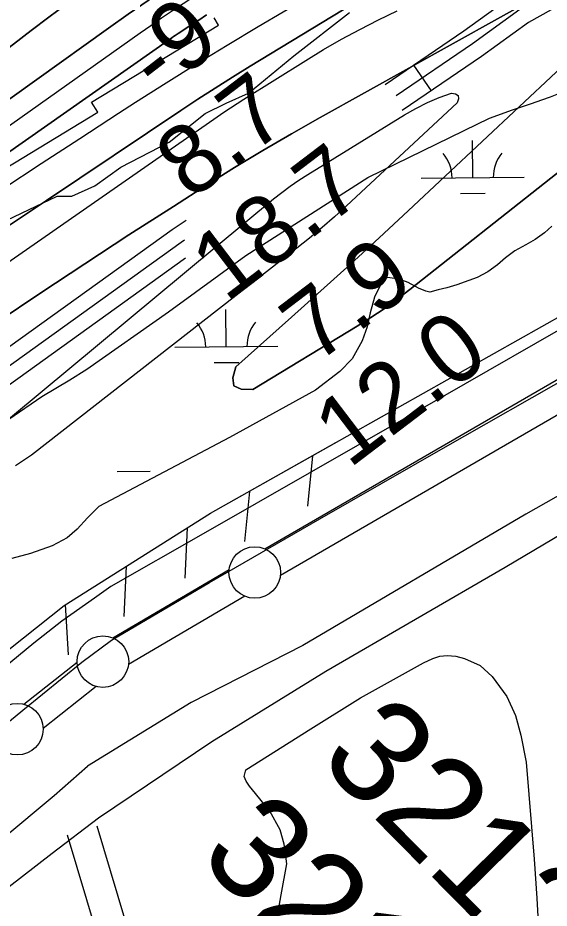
# Model space of a CAD drawing. Extents: x 3598634 to 3636690, y 517270 to 542944.
# Drawn here: x 3610773 to 3611288, y 530960 to 531824 of the extents above; entities that cross this region are included whole.
import ezdxf

# ---------------------------------------------------------------- set-up
doc = ezdxf.new("R2010")
doc.units = 0
for name, color, linetype in [('V-FLOD-BASE', 7, 'Continuous'), ('V-LEVE-TOET', 7, 'Continuous'), ('V-RIVR-EDGE', 7, 'Continuous'), ('V-RIVR-RANG', 7, 'Continuous'), ('V-ROAD-CNTR', 7, 'Continuous'), ('V-RRAP-FSHR', 7, 'Continuous'), ('V-RRAP-RVMT', 7, 'Continuous'), ('V-SITE-VEGE', 7, 'Continuous'), ('V-SURV-IDEN', 7, 'Continuous'), ('V-SURV-LINE', 7, 'Continuous'), ('V-TOPO-DPTH', 7, 'Continuous'), ('V-TOPO-MINR', 7, 'Continuous'), ('V-TOPO-WATR', 7, 'Continuous'), ('V-WETL-SWMP', 7, 'Continuous')]:
    doc.layers.add(name, color=color, linetype=linetype)

msp = doc.modelspace()

# ---------------------------------------------------------------- linework, layer by layer
at = {"layer": 'V-FLOD-BASE'}
for points in [[(3610834.89, 531198.64), (3610863.7, 531220.04), (3610958.46, 531275.82), (3611065.69, 531337.52), (3611185.1, 531406.17), (3611313.67, 531479.19), (3611437.4, 531552.19), (3611563.93, 531624.95), (3611692.74, 531700.27), (3611715.1, 531712.87), (3611738.72, 531727.77), (3611772.25, 531749.85), (3611809.58, 531773.74), (3611831.66, 531791.69)], [(3610548.68, 530963.35), (3610632.45, 531032.76), (3610777.65, 531152.13), (3610834.89, 531198.64)]]:
    msp.add_lwpolyline(points, dxfattribs=at)
at = {"layer": 'V-LEVE-TOET'}
for points in [[(3611859.96, 531889.43), (3611820.98, 531838.02), (3611808.82, 531823.69), (3611800.69, 531817.78), (3611728.04, 531772.56), (3611617.28, 531706.25), (3611501.17, 531637.88), (3611340.85, 531545.58), (3611162.49, 531443.51), (3610952.62, 531323.19), (3610862.81, 531271.96), (3610846.91, 531260.58)], [(3611848, 531692.41), (3611778.26, 531638.34), (3611629.04, 531546.19), (3611472.16, 531459.34), (3611265.54, 531342.21), (3611049.04, 531214.84)], [(3610846.91, 531260.58), (3610815.51, 531238.39), (3610788.28, 531216.87), (3610733.83, 531172.45), (3610692.64, 531137.05), (3610643.09, 531100.98), (3610610.28, 531075.3), (3610583.06, 531052.4), (3610554.43, 531028.1), (3610532.8, 531012.14), (3610518.84, 531003.82), (3610502.12, 531001.09), (3610493.06, 530999.72), (3610486.09, 530996.95), (3610482.59, 530990.7), (3610479.78, 530982.35), (3610479.7, 530981.06), (3610479.05, 530971.21), (3610478.35, 530969.12), (3610474.84, 530960.77), (3610470.65, 530955.91), (3610454.6, 530943.42), (3610385.49, 530889.98), (3610330.34, 530844.18)], [(3611049.04, 531214.84), (3610940.72, 531159.35), (3610840.18, 531097.63)], [(3610322.2, 530676.35), (3610362.7, 530711.06), (3610415.06, 530754.79), (3610474.38, 530799.19), (3610549.78, 530860.96), (3610588.87, 530892.19), (3610620.28, 530917.18), (3610653.09, 530943.55), (3610671.23, 530956.03), (3610686.59, 530967.13), (3610694.76, 530974.83), (3610699.85, 530979.63), (3610718.01, 530995.6), (3610757.1, 531026.83), (3610808.06, 531069.17), (3610840.18, 531097.63)]]:
    msp.add_lwpolyline(points, dxfattribs=at)
at = {"layer": 'V-RIVR-EDGE'}
msp.add_lwpolyline([(3610706.77, 531601.15), (3610810.75, 531650.72), (3610825.16, 531650.68), (3610847.4, 531660.83), (3610872.65, 531678.78), (3610919.54, 531703.28), (3610954.43, 531730.8), (3610974.86, 531740.96), (3610996.5, 531750.51), (3611040.41, 531787.02), (3611094.55, 531828.91)], dxfattribs=at)
at = {"layer": 'V-ROAD-CNTR'}
msp.add_line((3611173.85, 531753.07), (3611156.95, 531777.86), dxfattribs=at)
for points in [[(3611639.26, 532044.72), (3611465.26, 531960.88), (3611365.55, 531906.22), (3611297.79, 531870.6), (3611251.62, 531844.59), (3611205.21, 531810.76), (3611128.91, 531758.75)], [(3611645.77, 532031.21), (3611472.13, 531947.54), (3611372.64, 531893.01), (3611304.96, 531857.42), (3611259.74, 531831.96), (3611213.86, 531798.5), (3611139.66, 531747.92)], [(3611652.29, 532017.7), (3611478.99, 531934.2), (3611379.74, 531879.79), (3611312.13, 531844.25), (3611267.87, 531819.32), (3611222.5, 531786.24), (3611145.61, 531733.82)], [(3610935.91, 531627.19), (3610922.42, 531617.98), (3610712.95, 531467.63), (3610533.44, 531355.99), (3610454.18, 531302.84), (3610412.28, 531265.38), (3610381.45, 531212.37), (3610369.89, 531167.33), (3610370.75, 531139.36), (3610379.87, 531100.45), (3610404.58, 531046.99), (3610445.32, 531007.41), (3610478.27, 530980.1), (3610521.21, 530961.18), (3610527.36, 530960.65)], [(3610934.49, 531608.06), (3610931.01, 531605.69), (3610721.3, 531455.15), (3610541.58, 531343.39), (3610463.4, 531290.96), (3610424.05, 531255.79), (3610395.47, 531206.63), (3610384.95, 531165.66), (3610385.69, 531141.32), (3610394.12, 531105.36), (3610417.03, 531055.81), (3610455.35, 531018.58), (3610486.23, 530992.98), (3610524.98, 530975.91), (3610564.41, 530972.55), (3610640.56, 530977.14), (3610681.26, 530985.27), (3610713.44, 530982.85), (3610740.84, 530969.54)], [(3610935.47, 531590.42), (3610729.64, 531442.68), (3610549.72, 531330.78), (3610472.62, 531279.08), (3610435.82, 531246.19), (3610409.48, 531200.88), (3610400.01, 531164), (3610400.64, 531143.28), (3610408.38, 531110.27), (3610429.48, 531064.63), (3610465.38, 531029.75), (3610494.2, 531005.87), (3610528.74, 530990.64), (3610560.69, 530987.92)], [(3610422.26, 530711.54), (3610568.31, 530821.76), (3610703.5, 530933.95), (3610805.95, 531013.22), (3610850.81, 531047.38), (3610960.94, 531121.5), (3611071.31, 531189.66), (3611245.24, 531290.74), (3611401.86, 531383.42), (3611502.59, 531443.97), (3611609.16, 531501.78), (3611711.13, 531562.38)], [(3611111.18, 530139.28), (3611095.36, 530195.16), (3611019.21, 530470.66), (3610969.87, 530636.91), (3610916.31, 530816.28), (3610849.52, 531039.36)], [(3611079.62, 530140.65), (3611066.47, 530187.08), (3610990.37, 530462.4), (3610941.12, 530628.35), (3610887.56, 530807.68), (3610820.78, 531030.75)]]:
    msp.add_lwpolyline(points, dxfattribs=at)
at = {"layer": 'V-RRAP-FSHR'}
for p, q in [((3611058.36, 531398.67), (3611053.6, 531350.07)), ((3610997.38, 531364.3), (3610992.62, 531315.7)), ((3610937.05, 531328.82), (3610934.64, 531280.05)), ((3610877.8, 531291.56), (3610875.38, 531242.79)), ((3610818.46, 531254.4), (3610821.46, 531205.66))]:
    msp.add_line(p, q, dxfattribs=at)
for points in [[(3610481.36, 531014.92), (3610518.1, 531016.41), (3610542.96, 531035.08), (3610817.54, 531253.67), (3610959.62, 531343.01), (3611372.88, 531575.95), (3611600.41, 531710.31), (3611708.44, 531774.89), (3611794.45, 531830.62), (3611891.67, 531952.95), (3611922.58, 532018.37), (3611961.04, 532105.73), (3611976.13, 532125.99), (3611993.93, 532140.89), (3612020.04, 532159.11), (3612058.27, 532179.07), (3612392.98, 532307.35), (3612844.4, 532482.66), (3613372.5, 532685.96), (3613879.36, 532879.95), (3614277.51, 533031.95), (3614728.46, 533206.49)], [(3610481.36, 531014.92), (3610518.1, 531016.41), (3610542.96, 531035.08), (3610817.54, 531253.67), (3610959.62, 531343.01), (3611081.29, 531411.59)]]:
    msp.add_lwpolyline(points, dxfattribs=at)
at = {"layer": 'V-RRAP-RVMT'}
for p, q in [((3610844.28, 531742.07), (3610967.45, 531816.74)), ((3610967.45, 531816.74), (3610963.26, 531823.79)), ((3610850.21, 531732.16), (3610844.28, 531742.07)), ((3610726.62, 531657.3), (3610850.21, 531732.16))]:
    msp.add_line(p, q, dxfattribs=at)
at = {"layer": 'V-SITE-VEGE'}
msp.add_lwpolyline([(3611015.25, 530899.71), (3611028.16, 530972.81), (3611033.6, 531002.91), (3611031.03, 531021.91), (3611027.19, 531035.82), (3611017.07, 531054.12), (3611008.82, 531064.36), (3611003.18, 531071.1), (3610997.42, 531078.23), (3610994.01, 531083.16), (3610992.29, 531087.45), (3610993.82, 531094.23), (3611056.89, 531133.73), (3611104.91, 531164.05), (3611166.18, 531197.95), (3611175.27, 531202.16), (3611182.03, 531204.28), (3611189.06, 531204.96), (3611197.65, 531204.23), (3611205.99, 531202.19), (3611221.13, 531195.23), (3611232.9, 531184.75), (3611247.06, 531165.17), (3611255.48, 531146.85), (3611260.66, 531127.74), (3611265.74, 531101.6), (3611273.64, 531007.39), (3611276.04, 530969.65), (3611278.33, 530928.52)], dxfattribs=at)
at = {"layer": 'V-SURV-LINE'}
for points in [[(3611012.28, 531308.59), (3611675.62, 531692.82)], [(3611690.65, 531666.87), (3611027.32, 531282.63)], [(3610864.84, 531222.15), (3610977.7, 531288.42)], [(3610992.9, 531262.55), (3610880.03, 531196.28)], [(3610778.68, 531157.71), (3610830.24, 531198.48)], [(3610848.83, 531174.93), (3610797.27, 531134.17)]]:
    msp.add_lwpolyline(points, dxfattribs=at)
for centre in [(3611002.52, 531285.6), (3610855.21, 531199.1), (3610772.29, 531133.55)]:
    msp.add_circle(centre, 25, dxfattribs=at)
at = {"layer": 'V-TOPO-DPTH'}
for points in [[(3610050.59, 531248.29), (3610768.52, 531798.35), (3610785.69, 531811.41), (3610802.92, 531824.39), (3610820.23, 531837.25), (3610837.61, 531850.04), (3610855.08, 531862.69), (3610872.62, 531875.24), (3610890.27, 531887.64), (3610907.98, 531899.94), (3611801.02, 532514.44)], [(3611801.02, 532514.44), (3610907.98, 531899.94), (3610890.27, 531887.64), (3610872.62, 531875.24), (3610855.08, 531862.69), (3610837.61, 531850.04), (3610820.23, 531837.25), (3610802.92, 531824.39), (3610785.69, 531811.41), (3610768.52, 531798.35), (3610050.59, 531248.29)], [(3610082.99, 531232.72), (3610371.12, 531454.34), (3610457.9, 531520.37), (3610545.13, 531585.79), (3610633.03, 531650.29), (3610721.39, 531714.19), (3610860.53, 531813.7), (3610879.73, 531827.27), (3610899.04, 531840.7), (3610918.5, 531853.9), (3610938.05, 531866.95), (3611097.91, 531972.34), (3611198.02, 532037.09), (3611298.86, 532100.67), (3611400.78, 532162.48), (3611503.44, 532223.12), (3611804.05, 532397.18), (3611810.02, 532400.58), (3611816.02, 532403.93), (3611822.05, 532407.2), (3611828.12, 532410.42)], [(3611828.12, 532410.42), (3611822.05, 532407.2), (3611816.02, 532403.93), (3611810.02, 532400.58), (3611804.05, 532397.18), (3611503.44, 532223.12), (3611400.78, 532162.48), (3611298.86, 532100.67), (3611198.02, 532037.09), (3611097.91, 531972.34), (3610938.05, 531866.95), (3610918.5, 531853.9), (3610899.04, 531840.7), (3610879.73, 531827.27), (3610860.53, 531813.7), (3610721.39, 531714.19), (3610633.03, 531650.29), (3610545.13, 531585.79), (3610457.9, 531520.37), (3610371.12, 531454.34), (3610082.99, 531232.72)], [(3611533.55, 531856.1), (3611451.63, 531794.24), (3611370.39, 531731.5), (3611289.58, 531668.19), (3611153.07, 531560.06), (3611140.69, 531550.62), (3611128.08, 531541.51), (3611115.13, 531532.88), (3611101.96, 531524.57), (3611000.48, 531463.17), (3610989.42, 531463.49), (3610982.37, 531466.76), (3610981.32, 531474.46), (3610984.28, 531485.12), (3611038.28, 531533.21), (3611066.75, 531558.77), (3611095.08, 531584.48), (3611123.22, 531610.4), (3611151.22, 531636.48), (3611402.46, 531872.3)], [(3611137.76, 531861.99), (3610997.96, 531776.76), (3610980.99, 531766.27), (3610964.11, 531755.63), (3610947.37, 531744.78), (3610930.71, 531733.8), (3610800.45, 531646.66), (3610718.61, 531592.17), (3610636.6, 531537.94), (3610554.36, 531484.07), (3610471.95, 531430.44), (3610271.84, 531300.86)], [(3610271.84, 531300.86), (3610471.95, 531430.44), (3610554.36, 531484.07), (3610636.6, 531537.94), (3610718.61, 531592.17), (3610800.45, 531646.66), (3610930.71, 531733.8), (3610947.37, 531744.78), (3610964.11, 531755.63), (3610980.99, 531766.27), (3610997.96, 531776.76), (3611137.76, 531861.99)], [(3611280.9, 531847.03), (3611065.99, 531727.19), (3611038.07, 531711.3), (3611010.36, 531695.08), (3610982.93, 531678.38), (3610955.7, 531661.35), (3610923.55, 531640.83), (3610880.5, 531613.12), (3610837.62, 531585.17), (3610794.96, 531556.87), (3610752.47, 531528.32), (3610682.52, 531480.93), (3610610.71, 531432.08), (3610539.01, 531383.08), (3610467.47, 531333.83), (3610396.04, 531284.42), (3610317.47, 531229.87)], [(3610955.8, 531826.54), (3610948.1, 531821.62), (3610940.44, 531816.64), (3610928.19, 531808.56), (3610925.19, 531806.56), (3610923.7, 531805.53), (3610922.22, 531804.5), (3610455.94, 531477.28), (3610388.25, 531429.03), (3610321.03, 531380.12)], [(3610321.03, 531380.12), (3610388.25, 531429.03), (3610455.94, 531477.28), (3610922.22, 531804.5), (3610923.7, 531805.53), (3610925.19, 531806.56), (3610928.19, 531808.56), (3610940.44, 531816.64), (3610948.1, 531821.62), (3610955.8, 531826.54)]]:
    msp.add_lwpolyline(points, dxfattribs=at)
at = {"layer": 'V-TOPO-MINR'}
for points in [[(3610050.59, 531248.29), (3610768.52, 531798.35), (3610785.69, 531811.41), (3610802.92, 531824.39), (3610820.23, 531837.25), (3610837.61, 531850.04), (3610855.08, 531862.69), (3610872.62, 531875.24), (3610890.27, 531887.64), (3610907.98, 531899.94), (3611801.02, 532514.44)], [(3610082.99, 531232.72), (3610371.12, 531454.34), (3610457.9, 531520.37), (3610545.13, 531585.79), (3610633.03, 531650.29), (3610721.39, 531714.19), (3610860.53, 531813.7), (3610879.73, 531827.27), (3610899.04, 531840.7), (3610918.5, 531853.9), (3610938.05, 531866.95), (3611097.91, 531972.34), (3611198.02, 532037.09), (3611298.86, 532100.67), (3611400.78, 532162.48), (3611503.44, 532223.12), (3611804.05, 532397.18), (3611810.02, 532400.58), (3611816.02, 532403.93), (3611822.05, 532407.2), (3611828.12, 532410.42)], [(3610333.93, 531407.39), (3610429.9, 531479.33), (3610526.76, 531550.07), (3610624.22, 531620.01), (3610891.29, 531809.19), (3610901.67, 531816.46), (3610912.09, 531823.66), (3610922.58, 531830.75), (3610933.13, 531837.78), (3611019.18, 531894.5), (3611073.03, 531929.43), (3611127.23, 531963.82), (3611181.93, 531997.39), (3611236.97, 532030.43), (3611337.34, 532089.66), (3611389.91, 532120.28), (3611442.71, 532150.51), (3611495.84, 532180.14), (3611549.2, 532209.37), (3611602.83, 532238.11), (3611656.59, 532266.6), (3611710.55, 532294.72), (3611764.64, 532322.58), (3611846.25, 532364.25)], [(3610301.02, 531346.35), (3610459.82, 531456.35), (3610515.36, 531494.6), (3610571.05, 531532.64), (3610626.96, 531570.36), (3610683.01, 531607.87), (3610720.78, 531632.99), (3610758.1, 531657.71), (3610795.48, 531682.33), (3610832.96, 531706.8), (3610870.5, 531731.18), (3610886.98, 531741.84), (3610916.44, 531760.63), (3610946.05, 531779.17), (3610975.89, 531797.34), (3611005.89, 531815.26), (3611224.15, 531943.8)], [(3611402.46, 531872.3), (3611151.22, 531636.48), (3611123.22, 531610.4), (3611095.08, 531584.48), (3611066.75, 531558.77), (3611038.28, 531533.21), (3610984.28, 531485.12), (3610981.32, 531474.46), (3610982.37, 531466.76), (3610989.42, 531463.49), (3611000.48, 531463.17), (3611101.96, 531524.57), (3611115.13, 531532.88), (3611128.08, 531541.51), (3611140.69, 531550.62), (3611153.07, 531560.06), (3611289.58, 531668.19), (3611370.39, 531731.5), (3611451.63, 531794.24), (3611533.55, 531856.1)], [(3610317.47, 531229.87), (3610396.04, 531284.42), (3610467.47, 531333.83), (3610539.01, 531383.08), (3610610.71, 531432.08), (3610682.52, 531480.93), (3610752.47, 531528.32), (3610794.96, 531556.87), (3610837.62, 531585.17), (3610880.5, 531613.12), (3610923.55, 531640.83), (3610955.7, 531661.35), (3610982.93, 531678.38), (3611010.36, 531695.08), (3611038.07, 531711.3), (3611065.99, 531727.19), (3611280.9, 531847.03)], [(3610280.81, 531254.46), (3610372.61, 531316.97), (3610464.27, 531379.68), (3610555.71, 531442.71), (3610647.02, 531505.93), (3610966.16, 531727.73), (3610972.51, 531732.07), (3610978.89, 531736.36), (3610985.34, 531740.55), (3610991.82, 531744.69), (3611051.91, 531782.43), (3611069.17, 531792.89), (3611086.63, 531802.98), (3611104.4, 531812.52), (3611122.38, 531821.7), (3611140.52, 531830.58)], [(3610321.03, 531380.12), (3610388.25, 531429.03), (3610455.94, 531477.28), (3610922.22, 531804.5), (3610923.7, 531805.53), (3610925.19, 531806.56), (3610928.19, 531808.56), (3610940.44, 531816.64), (3610948.1, 531821.62), (3610955.8, 531826.54)], [(3611169.9, 531741.51), (3611181.44, 531746.37), (3611193.23, 531750.7), (3611197.24, 531749.92), (3611199.74, 531748.25), (3611200, 531745.25), (3611198.75, 531741.36), (3611091.43, 531641.32), (3611079.69, 531630.65), (3611067.76, 531620.2), (3611055.57, 531610.06), (3611043.19, 531600.13), (3610785.97, 531399.26), (3610770.31, 531388.92)], [(3610709.56, 531389.69), (3611020.76, 531648.06), (3611028.75, 531654.41), (3611036.91, 531660.53), (3611045.32, 531666.3), (3611053.91, 531671.84), (3611147.82, 531729.64), (3611158.74, 531735.84), (3611169.9, 531741.51)]]:
    msp.add_lwpolyline(points, dxfattribs=at)
at = {"layer": 'V-TOPO-WATR'}
msp.add_lwpolyline([(3610271.84, 531300.86), (3610471.95, 531430.44), (3610554.36, 531484.07), (3610636.6, 531537.94), (3610718.61, 531592.17), (3610800.45, 531646.66), (3610930.71, 531733.8), (3610947.37, 531744.78), (3610964.11, 531755.63), (3610980.99, 531766.27), (3610997.96, 531776.76), (3611137.76, 531861.99)], dxfattribs=at)
at = {"layer": 'V-WETL-SWMP'}
for p, q in [((3611213.88, 531668.81), (3611213.55, 531704.8)), ((3611163.88, 531668.34), (3611263.88, 531669.27)), ((3611202.03, 531653.26), (3611226.03, 531653.49)), ((3610974.93, 531504.71), (3610974.59, 531540.71)), ((3610924.93, 531504.25), (3611024.92, 531505.18)), ((3610963.07, 531489.17), (3610987.07, 531489.39)), ((3610869.21, 531383.65), (3610901.2, 531383.95))]:
    msp.add_line(p, q, dxfattribs=at)
for points in [[(3610839.52, 531482.96), (3610918.91, 531538.52), (3610993.96, 531593.29), (3611112.31, 531668.97), (3611205.54, 531714.39), (3611230.25, 531726.26), (3611252.42, 531734.54), (3611271.03, 531740.51), (3611280.97, 531744.14), (3611289.38, 531746.99), (3611297.54, 531750.35), (3611307.47, 531755.25), (3611319.42, 531764.76), (3611330.35, 531775.54), (3611382.7, 531824.32)], [(3611290.53, 531621.61), (3611283.42, 531615.2), (3611274.51, 531608.77), (3611265.34, 531603.61), (3611254.9, 531597.69), (3611245.75, 531591), (3611237.87, 531584.07), (3611228.71, 531577.38), (3611218.27, 531571.96), (3611210.11, 531568.86), (3611198.64, 531564.71), (3611188.95, 531561.86), (3611180.28, 531559.77), (3611172.37, 531557.69), (3611168.54, 531558.69), (3611161.37, 531561.46), (3611151.39, 531567.03), (3611142.69, 531570.05), (3611131.19, 531571.78), (3611129.41, 531570.49), (3611125.34, 531566.64), (3611118.78, 531552.56), (3611114.51, 531537.47), (3611111.52, 531523.93), (3611106.73, 531510.37), (3611097.12, 531492.95), (3611084.93, 531480.64), (3611061.27, 531462.39)], [(3610763.83, 531434.24), (3610795.93, 531456.44), (3610823.14, 531472.38), (3610839.52, 531482.96)], [(3611061.27, 531462.39), (3610978, 531416.51), (3610851.34, 531349.72), (3610840.17, 531338.61), (3610830.39, 531327.49), (3610820.61, 531319.16), (3610805.96, 531311.54), (3610785.05, 531303.94), (3610766.93, 531299.12)]]:
    msp.add_lwpolyline(points, dxfattribs=at)
for centre, start, end in [((3611158.64, 531668.77), 359.76153, 41.30519), ((3611269.12, 531669.79), 139.76152, 181.30518), ((3610919.68, 531504.67), 359.76153, 41.30519), ((3611030.16, 531505.7), 139.76152, 181.30518)]:
    msp.add_arc(centre, 35.25, start, end, dxfattribs=at)

# ---------------------------------------------------------------- texts
at = {"layer": 'V-RIVR-RANG'}
for s, rotation, p in [('-9', 37.56656, (3610908.91, 531747.24)), ('8.7', 37.27833, (3610940.43, 531645.87)), ('18.7', 37.27833, (3610974.76, 531546.33)), ('7.9', 37.27833, (3611061.77, 531486.88)), ('12.0', 37.27833, (3611093.99, 531385.74))]:
    msp.add_text(s, height=67, rotation=rotation, dxfattribs=at).set_placement(p)
at = {"layer": 'V-SURV-IDEN'}
for s, rotation, p in [('3212+35.3', 314.63993, (3611062.65, 531103.34)), ('3210+64.5', 315.80675, (3610945.96, 531008.22))]:
    msp.add_text(s, height=100, rotation=rotation, dxfattribs=at).set_placement(p)

doc.saveas('drawing.dxf')
